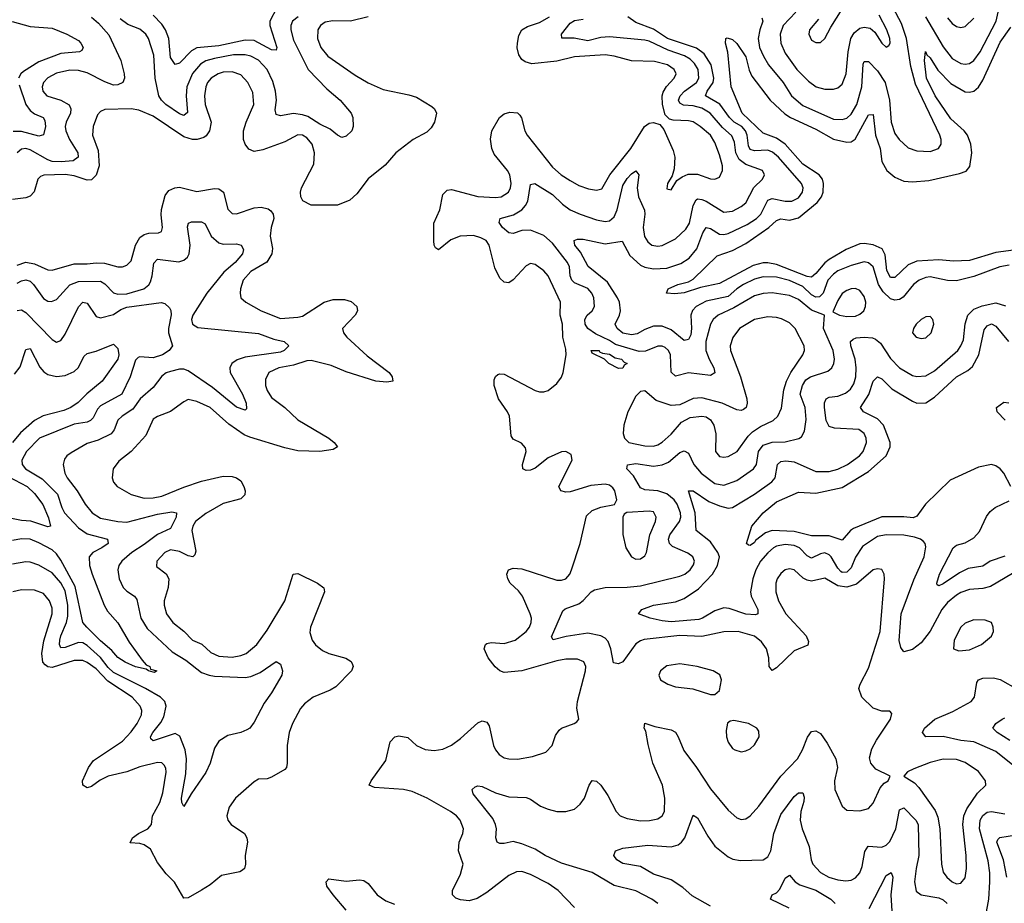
# Model space of a CAD drawing. Header units: inches. Extents: x 1843162 to 1959474, y 907081 to 1016326.
# Tile 559 of 656: x 1933882 to 1938368, y 960452 to 964476. Entities that reach past the tile are written whole.
import ezdxf

# ---------------------------------------------------------------- set-up
doc = ezdxf.new("R2010")
doc.units = ezdxf.units.IN
doc.header["$MEASUREMENT"] = 0
doc.layers.add('B9936', color=7, linetype='Continuous')

msp = doc.modelspace()

# ---------------------------------------------------------------- linework, layer by layer
at = {"layer": 'B9936', "color": 5}
for points, elevation in [([(1935053.8, 964530), (1935021.5, 964470), (1935022.5, 964450), (1935053.7, 964350), (1935050, 964337), (1935030, 964339.5), (1934950, 964381.2), (1934910, 964382.6), (1934790, 964357.5), (1934690, 964347.5), (1934665.1, 964334.9), (1934610, 964278), (1934590, 964272.3), (1934570, 964304.2), (1934561.2, 964390), (1934546.5, 964430), (1934530, 964456.2), (1934490, 964496.7)], 540), ([(1937264.1, 964484.1), (1937268.5, 964470), (1937254.3, 964430), (1937246.8, 964390), (1937253.4, 964350), (1937270.5, 964310), (1937293.8, 964270), (1937359.9, 964190), (1937398.5, 964130), (1937450, 964085.7), (1937590, 964023.6), (1937630, 964021.4), (1937650, 964028.3), (1937670, 964045.3), (1937695.6, 964090), (1937718.4, 964170), (1937725.8, 964274.2), (1937730, 964285.7), (1937750, 964285.6), (1937790, 964243.3), (1937824.9, 964190), (1937845.4, 964110), (1937852.3, 964010), (1937870, 963957.6), (1937888.4, 963930), (1937930, 963892.9), (1937970, 963878.6), (1938030, 963875.6), (1938068, 963890), (1938079.8, 963910), (1938080.7, 963930), (1938075, 963950), (1937962.9, 964182.9), (1937943, 964263), (1937923.1, 964390), (1937899, 964459), (1937861.7, 964530)], 540), ([(1937418.3, 964510), (1937359.9, 964450), (1937347.6, 964410), (1937350.6, 964370), (1937370, 964324.2), (1937423, 964250), (1937476.1, 964196.1), (1937511.1, 964171.1), (1937550, 964160.5), (1937590, 964159.4), (1937610, 964166), (1937630, 964182.8), (1937647.7, 964230), (1937657.3, 964330), (1937669.1, 964390), (1937683.5, 964416.5), (1937710, 964438), (1937730, 964442.7), (1937757, 964437), (1937778.8, 964418.8), (1937810, 964368.9), (1937830, 964350.4), (1937842, 964358), (1937847.8, 964370), (1937846.2, 964390), (1937833.1, 964430), (1937797.4, 964497.4)], 560), ([(1937521.8, 964478.1), (1937480.9, 964430), (1937477.4, 964410), (1937490, 964382.4), (1937510, 964372.2), (1937530, 964372.4), (1937550, 964390.5), (1937577.2, 964442.8), (1937630, 964524.4)], 580), ([(1938009.7, 964489.7), (1938090, 964352.3), (1938130, 964300.1), (1938170, 964277.2), (1938190, 964273.7), (1938210, 964277.1), (1938230, 964291), (1938258.2, 964330), (1938330.5, 964469.5), (1938340.1, 964510)], 540), ([(1933848.1, 964468.1), (1933930, 964445.7), (1934030, 964436.9), (1934097.4, 964410), (1934150, 964380.7), (1934161.3, 964370), (1934171.4, 964350), (1934164.6, 964335.4), (1934154.8, 964330), (1934070, 964322.4), (1933970, 964284.8), (1933899.6, 964240.4), (1933888, 964230), (1933877.1, 964210)], 540), ([(1935469.2, 964489.2), (1935390, 964469.4), (1935308.9, 964471.1), (1935274.4, 964465.6), (1935252.1, 964450), (1935240.6, 964430), (1935239, 964390), (1935254.6, 964350), (1935286, 964310), (1935410, 964223.5), (1935470, 964189.2), (1935537.7, 964157.7), (1935654.6, 964134.6), (1935690, 964123.2), (1935760.3, 964080.3), (1935771.5, 964070), (1935781.3, 964050), (1935772, 964010), (1935756.5, 963983.5), (1935736.6, 963963.4), (1935674.3, 963930), (1935595.8, 963870), (1935546.6, 963813.4), (1935470, 963751), (1935417.5, 963682.5), (1935385.9, 963654.1), (1935330, 963631.9), (1935210, 963631), (1935171.8, 963651.8), (1935162.7, 963670), (1935161.4, 963690), (1935166, 963710), (1935221.6, 963818.4), (1935224.7, 963870), (1935214.6, 963910), (1935190, 963938.2), (1935170, 963949.8), (1935150, 963951.1), (1935090, 963919.5), (1934990, 963883.4), (1934950, 963876.5), (1934926, 963886), (1934908.9, 963908.9), (1934902, 963930), (1934902.1, 963970), (1934913.3, 964010), (1934948.5, 964090), (1934944.5, 964144.5), (1934921.1, 964190), (1934890, 964225.5), (1934850, 964238.5), (1934810, 964236.6), (1934785.8, 964230), (1934755, 964210), (1934738.5, 964190), (1934730.1, 964170), (1934724.5, 964130), (1934726.5, 964090), (1934754.2, 964010), (1934747.5, 963970), (1934732.5, 963947.5), (1934720.8, 963939.2), (1934690.1, 963929.9), (1934670, 963930.3), (1934630, 963942.1), (1934490, 964037.5), (1934424.7, 964064.7), (1934390, 964069.9), (1934270, 964066.6), (1934250, 964057.7), (1934237.4, 964042.6), (1934216.8, 963990), (1934214.4, 963950), (1934240.2, 963880.2), (1934244, 963810), (1934231.3, 963768.7), (1934210, 963746.9), (1934190, 963746), (1934130, 963765.8), (1934090, 963771.8), (1933991.8, 963768.2), (1933977.3, 963762.7), (1933964.8, 963750), (1933947.8, 963692.2), (1933930, 963672.9), (1933910, 963665.2), (1933850, 963657.5)], 580), ([(1934210, 964487.3), (1934240.6, 964460.6), (1934287.9, 964407.9), (1934343.5, 964290), (1934358, 964230), (1934359.4, 964210), (1934352.2, 964190), (1934330, 964179.1), (1934310, 964178.7), (1934270, 964193.1), (1934190, 964234.7), (1934150, 964244.5), (1934110, 964246.4), (1934050, 964232.8), (1934010, 964211.2), (1933990.2, 964190), (1933985.1, 964170), (1933987.4, 964150), (1934005.5, 964130), (1934070, 964110.1), (1934107.8, 964087.8), (1934115.1, 964070), (1934114.1, 964050), (1934094.7, 964010), (1934090.1, 963990), (1934092.7, 963970), (1934108.6, 963930), (1934146.8, 963870), (1934149.3, 963850), (1934126.6, 963833.4), (1934071.6, 963828.4), (1934030, 963830.9), (1934010, 963837.8), (1933930, 963883.7), (1933910, 963888.8), (1933890, 963887.1), (1933870.7, 963869.3)], 560), ([(1935150.4, 964489.6), (1935125.4, 964470), (1935117.3, 964450), (1935117.2, 964430), (1935130, 964383.5), (1935197, 964250), (1935281.6, 964161.6), (1935341.6, 964110), (1935392.2, 964050), (1935399.3, 964030), (1935401.6, 963990), (1935394.9, 963970), (1935370, 963945.1), (1935350, 963939.6), (1935330, 963949.7), (1935297.3, 963977.3), (1935250, 963999.9), (1935194.6, 964034.6), (1935170, 964043.4), (1935130, 964049), (1935070, 964039), (1935050, 964045.1), (1935045.7, 964065.7), (1935051.5, 964110), (1935047.5, 964150), (1935035.1, 964195.1), (1935010.4, 964250), (1934970, 964291.2), (1934935.8, 964310), (1934910, 964316.6), (1934856, 964316), (1934770, 964298.9), (1934730, 964288.1), (1934706.4, 964273.6), (1934669.4, 964230.6), (1934644, 964170), (1934640.8, 964130), (1934646.7, 964053.3), (1934630, 964039.8), (1934610, 964047.7), (1934547.9, 964090), (1934528.1, 964110), (1934516.6, 964130), (1934498.8, 964210), (1934493.9, 964313.9), (1934468.6, 964390), (1934457.2, 964410), (1934430, 964433.8), (1934374.5, 964454.5), (1934339.9, 964479.9)], 560), ([(1936410, 960432.7), (1936335.4, 960510), (1936290, 960541.6), (1936210, 960582.3), (1936170, 960595.9), (1936145, 960595), (1936110, 960578.8), (1936010, 960500.4), (1935966.3, 960473.7), (1935930, 960463.5), (1935890, 960466.8), (1935870, 960474.8), (1935854.7, 960490), (1935853.6, 960510), (1935890, 960583.7), (1935902.5, 960630), (1935880.9, 960690), (1935883.9, 960730), (1935901.5, 960770), (1935904.5, 960790), (1935888.7, 960830), (1935871.9, 960850), (1935845.7, 960870), (1935738, 960930), (1935670, 960961.5), (1935630.2, 960969.8), (1935498.3, 960978.3), (1935474.5, 960990), (1935483.5, 961010), (1935550, 961102), (1935570, 961187.7), (1935590.9, 961209.1), (1935610, 961214.6), (1935650, 961206.3), (1935690, 961170.3), (1935730, 961151.5), (1935770, 961148.1), (1935810, 961153.8), (1935850, 961172.4), (1935890, 961201.5), (1935970, 961273.6), (1935990, 961282.7), (1936010, 961276.5), (1936020.6, 961260.6), (1936041.6, 961170), (1936050.2, 961150), (1936066.3, 961130), (1936090, 961114.9), (1936110, 961109.2), (1936150, 961108.1), (1936219.3, 961120.7), (1936279.5, 961140.5), (1936307.8, 961170), (1936324, 961216), (1936340, 961239.9), (1936351, 961249), (1936409, 961270), (1936421.2, 961278.8), (1936429.2, 961290.8), (1936421.1, 961341.1), (1936423.8, 961370), (1936460.3, 961510), (1936461.4, 961530), (1936452, 961552), (1936424, 961564), (1936370, 961564.1), (1936330, 961556.7), (1936170, 961509.9), (1936090, 961502.9), (1936070, 961510.6), (1936048.2, 961528.2), (1936017.3, 961570), (1935998.9, 961610), (1936004.5, 961630), (1936010, 961634.4), (1936030, 961638.9), (1936090, 961634.5), (1936138.9, 961650), (1936189.1, 961690), (1936205, 961710), (1936213, 961730), (1936213.6, 961750), (1936207.3, 961770), (1936173.1, 961850), (1936154.7, 961874.7), (1936117, 961910), (1936106.6, 961930), (1936102.2, 961950), (1936108.8, 961971.2), (1936130, 961978.6), (1936170, 961974.8), (1936330, 961923), (1936350, 961923), (1936370, 961930.2), (1936388.1, 961950), (1936396.9, 961970), (1936435.4, 962090), (1936463.9, 962216.1), (1936490, 962241.2), (1936530, 962255.2), (1936591.9, 962268.1), (1936602.4, 962290), (1936594.2, 962330), (1936584.7, 962344.7), (1936570, 962355.4), (1936550, 962360.6), (1936484.8, 962355.2), (1936390, 962325.5), (1936370, 962324.1), (1936347, 962330), (1936338.3, 962350), (1936398.9, 962470), (1936395.4, 962495.4), (1936370, 962509.6), (1936350, 962508.2), (1936290, 962481.1), (1936230, 962433.7), (1936210, 962424.5), (1936190, 962422.2), (1936175.1, 962430), (1936172.7, 962450), (1936189.2, 962510), (1936186.1, 962526.1), (1936167.8, 962547.8), (1936130, 962565), (1936120.7, 962580.7), (1936113.3, 962670), (1936104.9, 962690), (1936063.8, 962750), (1936044.3, 962810), (1936043.8, 962836.2), (1936050, 962851.8), (1936060.6, 962859.4), (1936070, 962863.9), (1936090, 962861.8), (1936230, 962787.9), (1936250, 962781.5), (1936270, 962781.2), (1936290, 962787.4), (1936330, 962819), (1936350, 962848), (1936358.1, 962870), (1936371.8, 962950), (1936370, 962976), (1936356.1, 963030), (1936355.8, 963090), (1936345, 963130), (1936346, 963190), (1936289.7, 963310), (1936270, 963332.8), (1936230, 963361.6), (1936210, 963365.1), (1936190, 963355.1), (1936130, 963291.2), (1936110, 963277.6), (1936090, 963280.5), (1936070, 963298.7), (1936046.7, 963346.7), (1936020.7, 963450), (1936007.1, 963470), (1935983, 963483), (1935950, 963493.4), (1935889.7, 963490.3), (1935845.8, 963474.2), (1935790, 963427.6), (1935776.6, 963436.6), (1935770, 963449), (1935768.3, 963468.3), (1935768.3, 963550), (1935796.8, 963610), (1935810, 963680.5), (1935830, 963699.6), (1935850, 963702.8), (1935970, 963671.6), (1936050, 963666), (1936076.3, 963670), (1936108.9, 963690), (1936118.4, 963710), (1936121.6, 963730), (1936114.7, 963770), (1936104.2, 963790), (1936043.2, 963863.2), (1936033.6, 963890), (1936027.3, 963932.7), (1936033.7, 963970), (1936068.9, 964030), (1936090, 964046.9), (1936114.9, 964054.9), (1936150, 964051.7), (1936161.2, 964041.2), (1936169.2, 964029.2), (1936183.2, 963970), (1936193.8, 963950), (1936310, 963804.2), (1936349.3, 963770), (1936390, 963743.5), (1936430, 963721.2), (1936474.3, 963705.7), (1936510, 963699), (1936534.2, 963705.8), (1936571.2, 963770), (1936666, 963890), (1936728.4, 963990), (1936750, 964004.6), (1936770, 964008.4), (1936798.1, 963998.1), (1936816.8, 963976.8), (1936859.6, 963879.7), (1936867.8, 963850), (1936863.4, 963796.6), (1936854.4, 963765.6), (1936834, 963730), (1936830, 963706), (1936850, 963700.7), (1936876.8, 963743.2), (1936899.7, 963760.3), (1936927.6, 963772.4), (1936970, 963773.1), (1937030, 963751.9), (1937050, 963750.2), (1937070, 963759.5), (1937083.8, 963790), (1937084, 963810), (1937070, 963860.5), (1937050, 963917.3), (1937030, 963950.5), (1936983.2, 963990), (1936950, 964010.4), (1936930, 964016), (1936858.8, 964018.8), (1936843.4, 964023.4), (1936822.4, 964042.4), (1936810.3, 964090), (1936809.9, 964129.9), (1936814, 964146), (1936828.5, 964171.5), (1936864.2, 964210), (1936872.9, 964230), (1936863.8, 964250), (1936833.1, 964270), (1936774.2, 964285.8), (1936670, 964288.2), (1936589.9, 964309.9), (1936550, 964315.8), (1936410, 964307.7), (1936330, 964287.1), (1936215.6, 964275.6), (1936184.5, 964284.5), (1936170, 964295.1), (1936155.9, 964315.9), (1936148.7, 964348.7), (1936149.9, 964370), (1936156.1, 964403.9), (1936170, 964430.2), (1936195.4, 964444.6), (1936250, 964462.8), (1936295.7, 964490)], 580), ([(1936789.7, 960450), (1936762, 960470), (1936690, 960509.1), (1936590, 960532), (1936490, 960592.2), (1936350, 960634.6), (1936276.2, 960670), (1936230, 960698.8), (1936170, 960723), (1936130, 960733), (1936090, 960724.1), (1936070, 960724.2), (1936057, 960730), (1936051.1, 960750), (1936054.5, 960790), (1936050.6, 960810), (1936037.3, 960837.3), (1935947.7, 960950), (1935943, 960970), (1935957.2, 960982.7), (1935970, 960986.5), (1935990, 960983.9), (1936050, 960955.2), (1936110, 960936.3), (1936190, 960933.8), (1936210, 960925.5), (1936254.6, 960894.6), (1936290, 960880.2), (1936330, 960870.2), (1936369.8, 960870.2), (1936410, 960880.7), (1936436.4, 960903.6), (1936456.2, 960930), (1936476.5, 960990), (1936490, 961011.4), (1936510, 961007.9), (1936530, 960989.1), (1936562.1, 960942.1), (1936600.2, 960870), (1936618.7, 960850), (1936650, 960838.3), (1936710, 960827.5), (1936751.7, 960828.3), (1936790, 960836.9), (1936809.9, 960850.1), (1936819.8, 960870), (1936822, 960930), (1936810.4, 960990), (1936767.3, 961090), (1936745.8, 961174.2), (1936735.5, 961235.5), (1936727.9, 961250), (1936730, 961272), (1936776.2, 961256.2), (1936850, 961242.3), (1936870, 961230.3), (1936882.8, 961210), (1936907.6, 961147.6), (1936966.4, 961070), (1937030, 960973.6), (1937110, 960875.2), (1937150, 960841.5), (1937170, 960833.8), (1937190, 960836.1), (1937210, 960850.2), (1937250, 960894.3), (1937350, 961030.2), (1937425.6, 961110), (1937448.6, 961150), (1937471.7, 961208.3), (1937490, 961234.6), (1937510, 961237.7), (1937530, 961225.2), (1937561.6, 961181.6), (1937600.7, 961110), (1937607.5, 961070), (1937593.8, 961010), (1937596, 960970), (1937630, 960894), (1937650, 960875.5), (1937710, 960872.9), (1937750, 960883.7), (1937770, 960908.2), (1937802.5, 960977.5), (1937820.8, 960999.2), (1937839, 961010), (1937848.7, 961030), (1937783.2, 961063.2), (1937760.4, 961090), (1937754.7, 961114.7), (1937764.4, 961155.6), (1937785.5, 961194.5), (1937849.6, 961290), (1937855.9, 961315.9), (1937846.3, 961326.3), (1937810, 961326.6), (1937770, 961340.9), (1937718.5, 961390), (1937704.7, 961430), (1937710.8, 961450), (1937750, 961522.4), (1937803.2, 961690), (1937822.7, 961930), (1937820.5, 961950), (1937810, 961971.3), (1937790, 961974.8), (1937770, 961969.7), (1937694.7, 961905.3), (1937650, 961891.5), (1937610, 961897.5), (1937550, 961932.3), (1937490, 961919.2), (1937470, 961923.4), (1937452, 961932), (1937410, 961969.8), (1937390, 961974.6), (1937370, 961970.7), (1937350, 961954), (1937333, 961930), (1937327.4, 961910), (1937326.8, 961870), (1937339, 961830), (1937372.7, 961770), (1937465.4, 961670), (1937476.1, 961643.9), (1937472.3, 961627.7), (1937410, 961600.9), (1937330, 961523.5), (1937310, 961511.6), (1937296.9, 961530), (1937295, 961570), (1937284.2, 961610), (1937262.6, 961642.6), (1937230, 961668.1), (1937156, 961690), (1937090, 961687.3), (1936990, 961667.4), (1936890, 961671.3), (1936727.1, 961652.9), (1936710, 961647.4), (1936690, 961633.4), (1936630, 961551.9), (1936610, 961542), (1936587.4, 961547.4), (1936575.2, 961610), (1936563.7, 961643.7), (1936550, 961659.6), (1936530.3, 961670.3), (1936470, 961682.6), (1936372.6, 961667.4), (1936312, 961652), (1936304.9, 961664.9), (1936356.5, 961783.5), (1936367.6, 961792.4), (1936430, 961815.9), (1936449.9, 961830.1), (1936485.8, 961870), (1936501.3, 961878.7), (1936550, 961889.7), (1936650, 961890.9), (1936710, 961897.7), (1936890, 961941.4), (1936912.1, 961950), (1936937.4, 961970), (1936952.7, 961992.7), (1936955.9, 962010), (1936949.7, 962030), (1936926.3, 962046.3), (1936856.1, 962076.1), (1936843, 962090), (1936838.3, 962110), (1936844.9, 962130), (1936888.6, 962190), (1936894.8, 962210), (1936893.2, 962230), (1936877.2, 962270), (1936863.8, 962290), (1936830, 962316), (1936790, 962330.6), (1936730, 962334.6), (1936710, 962344.2), (1936678.5, 962398.5), (1936647.7, 962430), (1936651.1, 962448.9), (1936690, 962454.2), (1936770, 962443.2), (1936810, 962448.6), (1936838.7, 962461.3), (1936890, 962504.8), (1936910, 962512.7), (1936930, 962502.4), (1936954.1, 962450), (1936986.4, 962410), (1937050, 962363.8), (1937090, 962355.7), (1937150, 962378), (1937225.8, 962430), (1937238.5, 962450), (1937247.7, 962510), (1937270, 962538.6), (1937310, 962552.1), (1937370, 962553.1), (1937431.7, 962568.3), (1937443.9, 962576.1), (1937457.5, 962602.5), (1937465.4, 962654.6), (1937460.1, 962710), (1937438.5, 962770), (1937448, 962810), (1937464.6, 962835.4), (1937484.6, 962850), (1937564.8, 962875.2), (1937581.6, 962890), (1937592.1, 962910), (1937595.2, 962930), (1937588.2, 962970), (1937544.4, 963070), (1937549.5, 963130), (1937490, 963152.5), (1937430, 963201.5), (1937390, 963219.7), (1937310, 963231.6), (1937270, 963228.6), (1937230, 963218), (1937136.4, 963163.6), (1937063.8, 963130), (1937042, 963110), (1937028.9, 963090), (1937008.8, 963010), (1937008.8, 962970), (1937022.9, 962930), (1937044.4, 962890), (1937050, 962867.8), (1937030, 962856.2), (1936930, 962867), (1936870, 962852.5), (1936850.4, 962870.4), (1936847.7, 962950), (1936837.6, 962970), (1936822.5, 962982.6), (1936810, 962989.2), (1936790, 962989.2), (1936733.3, 962966.7), (1936705.2, 962965.2), (1936596.7, 962996.7), (1936570, 963015.1), (1936505, 963045), (1936470.6, 963070), (1936458.3, 963090), (1936456.3, 963110), (1936467.3, 963130), (1936489.8, 963150), (1936500.6, 963170), (1936498.5, 963210), (1936489.2, 963230), (1936471.2, 963251.2), (1936410, 963278.4), (1936397.5, 963290), (1936389.9, 963310), (1936386.4, 963350), (1936378.5, 963370), (1936310, 963458.2), (1936270, 963492.8), (1936210, 963518.3), (1936170, 963516.7), (1936130, 963502.7), (1936110, 963505.7), (1936082.2, 963530), (1936067, 963553), (1936071.6, 963570), (1936132.2, 963587.8), (1936170.2, 963609.8), (1936187.3, 963630), (1936196.7, 963650), (1936210, 963724.9), (1936229.7, 963730.3), (1936310, 963680.4), (1936355.9, 963635.9), (1936390.5, 963610.5), (1936435.3, 963590), (1936510, 963564.6), (1936550, 963556.8), (1936570, 963560.1), (1936590, 963577.8), (1936604, 963610), (1936630, 963721.6), (1936650, 963753.1), (1936670, 963774.8), (1936690, 963787.2), (1936702.4, 963770), (1936696.1, 963710), (1936701.1, 963670), (1936728.9, 963608.9), (1936730.9, 963590), (1936722.3, 963530), (1936728.9, 963488.9), (1936743.8, 963463.8), (1936762, 963450), (1936790, 963444.2), (1936810, 963447.3), (1936870, 963478.7), (1936917.6, 963522.3), (1936933.7, 963550), (1936950.3, 963629.7), (1936964, 963656), (1936970, 963659.8), (1936990, 963657.5), (1937010, 963649.2), (1937090, 963600.1), (1937130, 963604.4), (1937170, 963625.1), (1937190, 963642.7), (1937227.7, 963712.3), (1937266.8, 963750), (1937276.2, 963770), (1937265.7, 963790), (1937190, 963817.3), (1937159.7, 963839.7), (1937144.4, 963870), (1937138.7, 963918.7), (1937127.3, 963947.3), (1937084.9, 963984.9), (1937028.4, 964050), (1936990, 964073.5), (1936950, 964083.5), (1936907.2, 964087.2), (1936890, 964096.4), (1936884.3, 964110), (1936890.9, 964130), (1936910.9, 964150), (1936965.8, 964190), (1936977, 964210), (1936972.8, 964250), (1936957, 964277), (1936936.9, 964296.9), (1936911.4, 964311.4), (1936837.2, 964337.2), (1936750, 964378), (1936730, 964382.8), (1936570, 964398.9), (1936530, 964395.2), (1936470, 964379.3), (1936408.1, 964391.9), (1936352.1, 964392.1), (1936351.1, 964410), (1936390, 964460.6), (1936410, 964472.1), (1936450, 964478.1)], 560), ([(1938390, 963358.3), (1938347.6, 963350), (1938230, 963306.9), (1938150, 963286.4), (1938110, 963287.6), (1938030, 963304.8), (1938010, 963302.7), (1937980.7, 963290), (1937954.6, 963270), (1937907.2, 963212.8), (1937890, 963201.7), (1937870, 963199.1), (1937850, 963205.4), (1937816.9, 963236.9), (1937795.4, 963270), (1937769.9, 963349.9), (1937750, 963368.6), (1937730, 963373.1), (1937670, 963357.1), (1937610, 963331.6), (1937590, 963317.8), (1937564.8, 963290), (1937542.8, 963230), (1937525.4, 963214.6), (1937510, 963212.6), (1937490, 963222.6), (1937450, 963261), (1937390, 963287.6), (1937330, 963303.9), (1937270, 963304.7), (1937230, 963293.7), (1937179.8, 963270), (1937150, 963250.7), (1937110, 963215.6), (1937010, 963193.8), (1936963.9, 963170), (1936947.9, 963152.1), (1936939.9, 963130), (1936943.4, 963070), (1936939.4, 963040.6), (1936930, 963019.8), (1936910, 963014.5), (1936850, 963063.4), (1936810, 963080.7), (1936770, 963080.3), (1936730, 963064.9), (1936694.9, 963045.1), (1936670, 963040.8), (1936630, 963048.1), (1936603.9, 963070), (1936595.4, 963090), (1936615.4, 963130), (1936620.1, 963150), (1936614.8, 963190), (1936605.5, 963210), (1936560.6, 963280.6), (1936471.7, 963351.7), (1936437.1, 963417.1), (1936412.1, 963450), (1936408, 963470), (1936423.3, 963476.7), (1936450, 963476.6), (1936550, 963455.9), (1936627.5, 963467.5), (1936661.5, 963401.5), (1936710, 963358.4), (1936730, 963348.7), (1936770, 963341.1), (1936830, 963344), (1936894.8, 963365.2), (1936931.8, 963390), (1936967.1, 963432.9), (1936993.9, 963506.1), (1937010, 963530.2), (1937030, 963525.6), (1937070, 963499.1), (1937090, 963497.4), (1937110, 963502.7), (1937196, 963544), (1937239.6, 963570), (1937259, 963590), (1937290, 963654.2), (1937310, 963661.7), (1937370, 963649.6), (1937400.7, 963650), (1937430, 963665.1), (1937448.5, 963690), (1937451.7, 963710), (1937443.4, 963730), (1937340.1, 963850), (1937312.2, 963872.2), (1937290, 963881.5), (1937230, 963879.4), (1937210, 963885.6), (1937202.1, 963902.1), (1937196.7, 963950), (1937188.9, 963970), (1937171.7, 963990), (1937138, 964010), (1937116.2, 964030), (1937071.8, 964091.8), (1937007.4, 964130), (1937013.8, 964150), (1937041.6, 964190), (1937044.8, 964210), (1937032.2, 964270), (1937001.3, 964321.3), (1936966.2, 964346.2), (1936833.6, 964390), (1936770, 964433.5), (1936690, 964462.8), (1936653.5, 964490)], 540), ([(1938110, 964485.2), (1938130, 964458.6), (1938150, 964445.8), (1938170, 964441.3), (1938190, 964445.5), (1938230, 964482.7)], 560), ([(1938410, 963426.6), (1938330, 963415.2), (1938210, 963378.8), (1938136.8, 963376.8), (1938070, 963382.4), (1937970, 963376.6), (1937930, 963359.4), (1937870, 963302.1), (1937850, 963301.3), (1937833.1, 963333.1), (1937825.2, 963405.2), (1937811.8, 963431.8), (1937770, 963450.6), (1937730, 963456.5), (1937710, 963454.9), (1937647.9, 963430), (1937570, 963384.2), (1937550, 963368.4), (1937510, 963320.2), (1937490, 963302.9), (1937470, 963305.8), (1937330, 963361.4), (1937290, 963369.3), (1937270, 963368.7), (1937224.1, 963355.9), (1937070, 963275.4), (1936983.3, 963256.7), (1936910, 963231.5), (1936867.6, 963227.6), (1936829.2, 963230), (1936837.2, 963250), (1936880.7, 963270), (1936930, 963282.7), (1936950, 963295), (1937059.7, 963400.3), (1937130, 963424.2), (1937190, 963457.4), (1937295.7, 963530), (1937330, 963562.1), (1937350, 963569.1), (1937390, 963562.7), (1937430, 963573.8), (1937515.7, 963644.3), (1937535.1, 963670), (1937543.3, 963690), (1937545, 963730), (1937539.1, 963750), (1937524.7, 963770), (1937450, 963817.7), (1937369.4, 963910), (1937330, 963937.1), (1937270, 963959.6), (1937173.7, 964050), (1937123.2, 964170), (1937108.8, 964328.8), (1937097.6, 964370), (1937099, 964390), (1937106.2, 964393.8), (1937130, 964385.3), (1937150, 964368.4), (1937190, 964306.7), (1937205.6, 964245.6), (1937218.6, 964218.6), (1937302.1, 964110), (1937367.7, 964047.7), (1937394.3, 964030), (1937510, 963977.2), (1937590, 963932.1), (1937650, 963918.2), (1937670, 963919.6), (1937688.1, 963931.9), (1937750, 964043.2), (1937770, 964043.8), (1937781.9, 963950), (1937802.9, 963890), (1937810.1, 963830), (1937833.6, 963790), (1937870, 963758.3), (1937910, 963741), (1937950, 963737.8), (1938024, 963744), (1938164.5, 963775.5), (1938194, 963786), (1938211.8, 963808.2), (1938220.1, 963870), (1938215.4, 963910), (1938200.6, 963950), (1938185.9, 963970), (1938124.5, 964024.5), (1938053.6, 964130), (1938014.1, 964210), (1938004.2, 964290), (1938009.1, 964330.9), (1938015.5, 964315.5), (1938030, 964302.3), (1938066, 964246), (1938125.2, 964185.2), (1938190, 964148.1), (1938210, 964145.7), (1938230, 964150.7), (1938250, 964168.3), (1938270, 964200.9), (1938350, 964374.6), (1938397.2, 964442.8)], 520), ([(1933879.3, 964179.3), (1933910.6, 964090), (1933930, 964063.1), (1933950, 964047.5), (1933988.7, 964030), (1933997.4, 964017.4), (1933999.5, 963990), (1933990, 963951.6), (1933970, 963946.1), (1933890, 963966.4), (1933852.3, 963967.7)], 540), ([(1933870, 963358), (1933910, 963371.5), (1933950, 963363.5), (1934010, 963336.9), (1934030, 963335.5), (1934130, 963364.2), (1934190, 963364), (1934230, 963369.3), (1934267.9, 963367.9), (1934330, 963350.8), (1934350, 963350.9), (1934370, 963357.5), (1934390, 963378.3), (1934409.5, 963450), (1934430, 963484.7), (1934450, 963498.3), (1934470, 963504.3), (1934514.6, 963505.4), (1934528.5, 963511.5), (1934532.3, 963530), (1934526.8, 963586.8), (1934528.9, 963611.1), (1934545.2, 963674.8), (1934562.4, 963697.6), (1934589.3, 963710.7), (1934610, 963712.7), (1934690, 963693.9), (1934770, 963708.1), (1934790, 963705.7), (1934810.1, 963690), (1934830, 963613.4), (1934850, 963593.2), (1934870, 963592.7), (1934950, 963619.2), (1934982, 963622), (1935014.5, 963614.5), (1935026.3, 963606.3), (1935037.1, 963590), (1935039.8, 963570), (1935028.3, 963530), (1935023.1, 963490), (1935033.9, 963433.9), (1935030.5, 963409.5), (1935007.5, 963372.5), (1934935.2, 963330), (1934901, 963290), (1934888.3, 963250), (1934886.2, 963230), (1934890.3, 963210), (1934912.2, 963190), (1934982.6, 963150), (1935070, 963115), (1935150, 963120.9), (1935170, 963126.6), (1935270, 963188.9), (1935310, 963201.9), (1935362.5, 963202.5), (1935392.3, 963192.3), (1935418, 963170), (1935421.7, 963150), (1935410.3, 963130), (1935352.7, 963070), (1935357, 963050), (1935372.3, 963030), (1935464.9, 962944.9), (1935565.3, 962870), (1935579.3, 962850), (1935582.8, 962830), (1935555.2, 962824.8), (1935504.5, 962830), (1935370, 962871.9), (1935301.4, 962901.4), (1935210, 962923.5), (1935190, 962922.7), (1935130, 962902.1), (1935062.4, 962890), (1935016.9, 962870), (1935002.4, 962837.6), (1935002.7, 962810), (1935010, 962787.4), (1935030, 962755.8), (1935089.6, 962709.6), (1935150, 962653.2), (1935290, 962570.3), (1935314.9, 962550), (1935330.5, 962530), (1935310, 962518.7), (1935250.1, 962509.9), (1935150, 962513.2), (1935090, 962525.4), (1934930, 962574.5), (1934905.6, 962585.6), (1934834.5, 962634.5), (1934750, 962709.1), (1934690, 962737.7), (1934650, 962745.8), (1934630, 962736.4), (1934568.9, 962691.1), (1934510, 962668.8), (1934490, 962656.1), (1934457, 962583), (1934390.1, 962509.9), (1934334.2, 962465.8), (1934307.8, 962430), (1934303.6, 962390), (1934310.3, 962370), (1934326, 962350), (1934390, 962313), (1934450, 962297.6), (1934490, 962298.1), (1934530, 962305.9), (1934630, 962346.7), (1934710, 962373.6), (1934810, 962397.4), (1934850, 962395.8), (1934870.1, 962390.1), (1934890, 962375.6), (1934903.9, 962350), (1934910.1, 962330), (1934907.8, 962312.2), (1934890, 962294.4), (1934810, 962273.3), (1934730, 962227.2), (1934683.8, 962190), (1934670.7, 962170), (1934666.3, 962150), (1934684.2, 962055.8), (1934680.8, 962039.2), (1934670.5, 962030), (1934650, 962034.7), (1934610, 962054), (1934570, 962061.1), (1934543.2, 962050), (1934507.3, 962010), (1934506.1, 961986.1), (1934550, 961952.6), (1934562.2, 961930), (1934559.2, 961890), (1934540.1, 961830), (1934539.8, 961810), (1934551.5, 961770), (1934580.2, 961730), (1934630, 961690.8), (1934670, 961650.1), (1934712.3, 961632.3), (1934753.6, 961593.6), (1934790, 961577.9), (1934850, 961572.8), (1934890, 961579.8), (1934914.6, 961590), (1934962.5, 961630), (1935010, 961696.3), (1935090.5, 961830), (1935127.6, 961950), (1935150, 961953.7), (1935239.1, 961910), (1935268.6, 961888.6), (1935270.3, 961870), (1935206.4, 961710), (1935204.3, 961684.3), (1935214, 961650), (1935230, 961628.2), (1935262.4, 961602.4), (1935290, 961588.8), (1935367.4, 961567.4), (1935392.5, 961552.5), (1935399.1, 961539.1), (1935401.3, 961530), (1935394, 961510), (1935322.2, 961437.8), (1935297.2, 961422.8), (1935218.9, 961390), (1935180.5, 961359.5), (1935161.7, 961338.3), (1935125.2, 961270), (1935109.3, 961230), (1935101.2, 961170), (1935100.8, 961090), (1935097.4, 961070), (1935090, 961060.5), (1935030, 961025.7), (1935010, 961018.3), (1934970, 961017), (1934950, 961004.5), (1934864.9, 960930), (1934836.9, 960890), (1934825.8, 960850), (1934830.3, 960830), (1934845.7, 960810), (1934907, 960770), (1934917.3, 960750), (1934919.7, 960730), (1934909.4, 960670), (1934910.8, 960629.2), (1934906.5, 960610), (1934898.1, 960601.9), (1934884.5, 960595.5), (1934801.5, 960578.5), (1934750, 960535.7), (1934710, 960510.7), (1934650, 960475.8), (1934630, 960474.5), (1934587.8, 960547.8), (1934550, 960586), (1934510, 960637.7), (1934477.7, 960697.7), (1934450, 960717.9), (1934430, 960723.6), (1934386.3, 960726.4), (1934395.8, 960750), (1934424.2, 960770), (1934466.2, 960790), (1934482.6, 960810), (1934487.1, 960850), (1934520.4, 960910), (1934535, 960955), (1934549.1, 961049.1), (1934547.3, 961067.3), (1934540.5, 961080.5), (1934530, 961091.7), (1934510, 961093.6), (1934430, 961073.5), (1934370, 961051.1), (1934285.5, 961030), (1934248.3, 961011.7), (1934210, 960984.3), (1934190, 960978.2), (1934170, 960989.7), (1934168.8, 961010), (1934195.8, 961070), (1934218.2, 961101.8), (1934350, 961189.6), (1934390, 961232.1), (1934417.7, 961270), (1934437.5, 961310), (1934438.5, 961330), (1934431.1, 961350), (1934394.7, 961390), (1934283.9, 961463.9), (1934230, 961519.5), (1934190, 961548.5), (1934170, 961556.9), (1934130, 961557), (1934030, 961524.9), (1934010, 961528), (1933997.9, 961537.9), (1933987.9, 961550), (1933982.5, 961590), (1933992.8, 961647.2), (1934029.9, 961770), (1934030, 961795.1), (1934018.4, 961830), (1933990, 961862.4), (1933950, 961877.9), (1933890, 961879.9), (1933850.4, 961870)], 580), ([(1933870, 963276), (1933890, 963287.3), (1933910, 963291.4), (1933930, 963284.7), (1933945.1, 963270), (1933990, 963205.8), (1934010, 963193.7), (1934027.9, 963192.1), (1934050, 963201.2), (1934110.9, 963269.1), (1934150, 963283), (1934250, 963285), (1934270, 963273.3), (1934310, 963232.8), (1934330, 963225.7), (1934370, 963227), (1934447.2, 963250), (1934470, 963267.9), (1934477.9, 963282.2), (1934486.2, 963310), (1934493.4, 963366.6), (1934510, 963385.4), (1934607.4, 963372.6), (1934630, 963380.5), (1934646.1, 963393.9), (1934654.5, 963410), (1934658.3, 963450), (1934647.4, 963532.6), (1934650.9, 963549.1), (1934664.6, 963555.4), (1934710, 963555), (1934726.9, 963546.9), (1934754.3, 963490), (1934790, 963460.4), (1934810, 963454.4), (1934870, 963455.8), (1934892, 963450), (1934902.2, 963430), (1934896.6, 963410), (1934863.9, 963370), (1934813, 963327), (1934734.5, 963230), (1934670.8, 963130), (1934665.1, 963110), (1934669.2, 963089.2), (1934694.1, 963074.1), (1934970, 963047), (1935040.6, 963020.6), (1935087.3, 963010), (1935108.4, 962990), (1935087.8, 962970), (1935070, 962961.6), (1934910, 962939.1), (1934873.3, 962926.7), (1934849.5, 962910), (1934839.8, 962890), (1934841.4, 962870), (1934896.8, 962770), (1934914.2, 962730), (1934915.9, 962704.1), (1934910, 962698.4), (1934870, 962710.7), (1934761.2, 962801.2), (1934650, 962877), (1934630, 962883.9), (1934610, 962884.5), (1934570, 962874.5), (1934550, 962867.2), (1934530, 962852.7), (1934490, 962801.4), (1934431.3, 962748.7), (1934397.4, 962702.6), (1934348.6, 962670), (1934330, 962652.2), (1934312.6, 962607.4), (1934299.4, 962590), (1934239.2, 962560.8), (1934190, 962546.5), (1934116.4, 962503.6), (1934096.9, 962490), (1934085.8, 962474.2), (1934080.7, 962450), (1934087.9, 962410), (1934098.3, 962390), (1934144.4, 962330), (1934179.8, 962270), (1934212.8, 962230), (1934250, 962205.7), (1934330, 962190.6), (1934370, 962188.3), (1934510, 962224.6), (1934575, 962235), (1934596.5, 962230), (1934595.7, 962210), (1934570, 962158.9), (1934510, 962132.1), (1934450, 962086), (1934392.5, 962050), (1934347, 962010), (1934333.8, 961990), (1934328.8, 961970), (1934335.1, 961930), (1934354.2, 961890), (1934370, 961873.5), (1934405.3, 961850), (1934415.8, 961835.8), (1934434, 961750), (1934463.7, 961703.7), (1934576.3, 961596.3), (1934638.5, 961558.5), (1934710, 961503.4), (1934745.3, 961490), (1934770, 961486.1), (1934910, 961480.4), (1934935, 961485), (1934977.7, 961502.3), (1935050, 961552.2), (1935070, 961541), (1935079.3, 961510), (1935076.4, 961490), (1935030.2, 961410), (1934996.3, 961363.7), (1934950, 961277), (1934930.4, 961250), (1934917.6, 961242.4), (1934890.2, 961229.8), (1934830, 961216.5), (1934790, 961189.7), (1934770, 961158.4), (1934750.2, 961090), (1934730, 961046.9), (1934662.8, 960950), (1934630, 960893.2), (1934621.6, 960910), (1934619.1, 960930), (1934639.1, 961040.9), (1934642.6, 961110), (1934636.7, 961150), (1934612.2, 961212.2), (1934590, 961225.6), (1934490, 961191.2), (1934480, 961200), (1934477.8, 961210), (1934488.6, 961230), (1934525.2, 961274.8), (1934538.9, 961301.1), (1934549.4, 961349.4), (1934544, 961370), (1934523.7, 961390), (1934455.3, 961430), (1934310, 961503.4), (1934285.6, 961525.6), (1934250, 961571.2), (1934190, 961626.1), (1934170, 961637.3), (1934150, 961639), (1934090, 961616.9), (1934070, 961614.8), (1934063.1, 961630), (1934064.4, 961650), (1934069, 961670), (1934096.2, 961730), (1934101.2, 961758.8), (1934101.1, 961810), (1934090, 961874.3), (1934070, 961911.9), (1934030, 961956.4), (1933970, 961991.5), (1933930, 962005.2), (1933910, 962007), (1933850, 961995.8)], 560), ([(1933870, 963151.5), (1933890, 963155.3), (1933910, 963143.2), (1934030, 963019), (1934050, 963007.9), (1934070, 963014.6), (1934090, 963044.4), (1934150, 963169), (1934170, 963189.3), (1934190, 963184.5), (1934230, 963124.9), (1934250, 963118.7), (1934310, 963133), (1934343.6, 963156.4), (1934370, 963166.3), (1934527.4, 963187.4), (1934543.4, 963183.4), (1934564.4, 963164.4), (1934571.4, 963151.4), (1934572.6, 963132.6), (1934560.1, 963070), (1934560.6, 963050), (1934578.9, 962990), (1934563.2, 962970), (1934532.3, 962950), (1934490, 962936.7), (1934430, 962940.9), (1934422.4, 962937.6), (1934410, 962925.7), (1934385.1, 962850), (1934347.3, 962770), (1934250, 962718), (1934237.2, 962702.8), (1934217.2, 962662.8), (1934204.7, 962650), (1934190, 962643.7), (1934130, 962633.8), (1933972.2, 962570), (1933914, 962510), (1933891.5, 962470), (1933893.1, 962450), (1933908.5, 962430), (1933984.4, 962384.4), (1934054.6, 962314.6), (1934073.8, 962253.8), (1934086.3, 962230), (1934150, 962161.1), (1934190, 962135.1), (1934282, 962110), (1934285.5, 962090), (1934257.2, 962070), (1934215.2, 962050), (1934198.8, 962030), (1934199.6, 961990), (1934211.8, 961950), (1934266.4, 961810), (1934281.8, 961781.8), (1934330, 961729.2), (1934381.1, 961641.1), (1934439.5, 961559.5), (1934457.8, 961537.7), (1934474.9, 961530), (1934478, 961518), (1934506.8, 961510), (1934497, 961503), (1934490, 961504), (1934469.2, 961510), (1934458.3, 961518.3), (1934410, 961528.4), (1934363, 961550), (1934330, 961571.1), (1934302.5, 961602.6), (1934250, 961647.5), (1934187.6, 961710), (1934169.9, 961730), (1934134.6, 961894.5), (1934070, 962015.2), (1934050, 962043.1), (1934030, 962061.1), (1933970, 962093.6), (1933930, 962109.4), (1933890, 962111.9), (1933850, 962104)], 540), ([(1938405.9, 961954.1), (1938305.4, 961894.6), (1938270, 961885.8), (1938210, 961880.9), (1938170, 961867.2), (1938150, 961854.9), (1938110, 961821), (1938083.1, 961790), (1938030, 961690.6), (1937990, 961637.8), (1937950, 961608.1), (1937910, 961597.6), (1937896.5, 961616.5), (1937888.5, 961648.5), (1937898.3, 961770), (1937955.3, 961924.7), (1938002.8, 962030), (1938010, 962075.3), (1938007.2, 962090), (1937999.5, 962099.5), (1937985.6, 962110), (1937958.8, 962118.8), (1937910, 962128.9), (1937830, 962130.4), (1937790, 962122.6), (1937722.8, 962077.2), (1937690, 962028.4), (1937670, 961979.9), (1937650, 961959.5), (1937630, 961957.7), (1937623.4, 961963.4), (1937610, 961977.5), (1937578.6, 962030), (1937570, 962039.1), (1937550, 962047.3), (1937530, 962043.2), (1937490, 962024.3), (1937470, 962033.9), (1937435.3, 962070), (1937410, 962081.2), (1937370, 962086.5), (1937330, 962078.1), (1937316.3, 962070), (1937290, 962048.3), (1937258.1, 962010), (1937236.5, 961970), (1937223.1, 961930), (1937211.7, 961870), (1937214.7, 961850), (1937245.2, 961790), (1937245.3, 961770), (1937235.1, 961764.9), (1937190, 961767.9), (1937114.9, 961794.9), (1937090, 961797.6), (1937050, 961784.2), (1936993.2, 961750), (1936975.7, 961744.3), (1936850, 961734), (1936810, 961737.5), (1936755.1, 961750), (1936702, 961770), (1936716, 961790), (1936769.5, 961810), (1936870, 961825.2), (1936910, 961839.8), (1936975.4, 961884.6), (1937038.5, 961950), (1937061.9, 961990), (1937070.4, 962030), (1937063.4, 962050), (1937030, 962097.3), (1936964.5, 962150), (1936960.1, 962230), (1936929, 962331), (1936950, 962330.1), (1937022.1, 962282.1), (1937070, 962261.8), (1937110, 962250.6), (1937130, 962254.1), (1937230, 962314.4), (1937308.9, 962371.1), (1937324, 962390), (1937335, 962450), (1937350, 962463.2), (1937372.9, 962467.1), (1937410, 962462.9), (1937510, 962418.3), (1937570, 962418.8), (1937610, 962429.6), (1937653.5, 962450), (1937709.1, 962490), (1937724.9, 962510), (1937740.2, 962550), (1937738.5, 962570), (1937730, 962591.6), (1937705.1, 962610), (1937595.1, 962615.1), (1937570, 962623.6), (1937556.2, 962650), (1937549.5, 962710.5), (1937549, 962731), (1937556.4, 962750), (1937570, 962757.6), (1937610, 962762.2), (1937645.2, 962774.8), (1937667.1, 962792.9), (1937681.9, 962818.1), (1937691, 962850), (1937693, 962890), (1937688.9, 962930), (1937668.8, 962991.2), (1937668, 963010), (1937678.9, 963021.1), (1937692.8, 963027.2), (1937730.1, 963030.1), (1937767.3, 963027.3), (1937781.5, 963021.5), (1937803.4, 963003.4), (1937850, 962933.5), (1937890.5, 962890.5), (1937950, 962856.3), (1937970, 962850.9), (1938010, 962854), (1938050, 962876.8), (1938156.8, 962970), (1938170.5, 962990), (1938181.5, 963018.5), (1938189.1, 963090.9), (1938201.2, 963130), (1938230, 963158.1), (1938266.8, 963173.2), (1938330, 963186.8), (1938373.2, 963173.2)], 540), ([(1938397.5, 962350), (1938366.2, 962410), (1938350, 962431.2), (1938330, 962444.1), (1938310.2, 962449.8), (1938250, 962437.8), (1938121.6, 962378.4), (1938008.9, 962270), (1937970, 962215.4), (1937953, 962207), (1937910, 962211.9), (1937810, 962211.7), (1937681, 962159), (1937667.8, 962150), (1937630, 962106), (1937570, 962125.7), (1937490, 962126), (1937410, 962145.3), (1937310.4, 962149.6), (1937280.7, 962139.3), (1937235.3, 962104.7), (1937230, 962095.6), (1937210, 962082), (1937202.9, 962082.9), (1937194, 962090), (1937217.2, 962170), (1937269.8, 962230), (1937330, 962279.5), (1937430, 962323.5), (1937510, 962319.6), (1937630, 962346.1), (1937750, 962417.9), (1937829.4, 962490), (1937848.4, 962530), (1937848.5, 962550), (1937818.3, 962630), (1937790, 962658.5), (1937726.6, 962690), (1937712.8, 962710), (1937751, 962769), (1937770.5, 962829.5), (1937790, 962849.1), (1937810, 962839.7), (1937855, 962795), (1937950, 962738.2), (1937970, 962730.1), (1938010, 962731.8), (1938050, 962756.6), (1938150, 962849.2), (1938201.2, 962878.8), (1938222.8, 962897.2), (1938251.4, 962950), (1938276.2, 963063.8), (1938290, 963082.5), (1938310, 963090.7), (1938330, 963080.6), (1938387.2, 963010)], 520), ([(1933857.9, 962862.1), (1933884.6, 962895.4), (1933910, 962974.4), (1933930, 962978.5), (1933974.3, 962894.3), (1933992.2, 962872.2), (1934010, 962860.8), (1934050, 962850.7), (1934090, 962855.3), (1934130, 962874.3), (1934149, 962891), (1934175.5, 962944.4), (1934190, 962956.5), (1934230, 962966.8), (1934310, 962998.2), (1934330, 962978), (1934334.6, 962950), (1934329.2, 962930), (1934257.5, 962830), (1934187.8, 962772.2), (1934147.9, 962732.1), (1934115, 962710), (1934083.7, 962696.3), (1933988.5, 962671.5), (1933950, 962650.3), (1933885.5, 962594.5), (1933849.2, 962550)], 520), ([(1938372.7, 962652.7), (1938335.3, 962690), (1938332.4, 962710), (1938366.4, 962733.6), (1938389.2, 962730.8)], 480), ([(1933801.5, 962410), (1933915.6, 962350), (1933950, 962318.4), (1933987.8, 962267.8), (1934013.1, 962206.9), (1934023.1, 962170), (1934010, 962166), (1933932.6, 962192.6), (1933890, 962195.6), (1933830, 962207)], 520), ([(1938370, 962033.2), (1938303.9, 962010), (1938270, 961987.9), (1938204, 961976), (1938163.9, 961956.1), (1938090, 961906.1), (1938070, 961898), (1938062.6, 961902.6), (1938060.4, 961910), (1938073.2, 961950), (1938135.5, 962070), (1938150, 962082.9), (1938190, 962093.3), (1938230, 962115.9), (1938254.9, 962145.1), (1938286.8, 962213.2), (1938303.6, 962236.4), (1938326.2, 962253.8), (1938390, 962284.1)], 520), ([(1938445, 961050), (1938330, 961142.5), (1938230, 961186.7), (1938170, 961192.8), (1938090, 961211.3), (1938009.9, 961209.9), (1937995.6, 961230), (1938005, 961250), (1938052.2, 961290), (1938134.1, 961325.9), (1938216.4, 961370), (1938232.8, 961390), (1938243, 961457), (1938249.9, 961470.1), (1938270, 961477), (1938318.2, 961478.2), (1938350, 961471.5), (1938430, 961426)], 540), ([(1938393.8, 961193.8), (1938335.4, 961230), (1938316.3, 961250), (1938329.6, 961270), (1938358.9, 961290), (1938370, 961296.3)], 520), ([(1937030, 960438.5), (1936946.3, 960486.3), (1936903.8, 960523.8), (1936850, 960558.9), (1936770, 960585), (1936710, 960619.5), (1936630, 960633), (1936602.9, 960650), (1936589.5, 960670), (1936596, 960690), (1936630, 960702.7), (1936744.3, 960715.7), (1936850, 960709.4), (1936881.9, 960718.1), (1936897.7, 960730), (1936912.2, 960750), (1936950, 960853.4), (1936970, 960841.6), (1937017.8, 960757.8), (1937050, 960711.4), (1937110, 960663.5), (1937132, 960652), (1937165.9, 960645.9), (1937269.8, 960650.2), (1937290, 960663.2), (1937304.9, 960690), (1937318.4, 960770), (1937350, 960856.5), (1937410, 960938.4), (1937430, 960954.9), (1937450, 960954.9), (1937455.7, 960935.7), (1937455.1, 960915.1), (1937441.4, 960870), (1937438.1, 960830), (1937447.8, 960790), (1937478.5, 960710), (1937488.4, 960650), (1937496.1, 960630), (1937530, 960592.6), (1937569.1, 960570), (1937610, 960557.7), (1937646.2, 960553.8), (1937670, 960557.6), (1937690, 960568), (1937709.2, 960590.8), (1937720.3, 960619.7), (1937733, 960687), (1937748.2, 960711.8), (1937810, 960707.2), (1937830, 960715.9), (1937847.3, 960732.7), (1937873.6, 960790), (1937890, 960877), (1937910, 960886.5), (1937965.2, 960830), (1937975, 960810), (1937979.4, 960670), (1937965.8, 960610), (1937958.8, 960550), (1937967, 960507), (1937989.6, 960489.6), (1938070, 960475.9), (1938090, 960467.5), (1938107.9, 960450)], 540), ([(1938283.4, 960396.6), (1938298.2, 960470), (1938302.3, 960550), (1938302.3, 960590), (1938294.9, 960645.1), (1938254.6, 960790), (1938257.5, 960830), (1938270, 960851.8), (1938290, 960866.2), (1938310.1, 960870.1), (1938370, 960859.4)], 540), ([(1938379.9, 960570), (1938364.2, 960650), (1938334.3, 960730), (1938338.2, 960741.8), (1938348.4, 960751.6), (1938423.9, 960763.9)], 520), ([(1935370, 960421), (1935310.5, 960490), (1935282.2, 960530), (1935278.7, 960550), (1935290, 960562.7), (1935370, 960552.5), (1935430, 960557.8), (1935450, 960555.5), (1935470, 960541.5), (1935511.4, 960490), (1935550, 960462.2), (1935590, 960447.3)], 580), ([(1937388.7, 960430), (1937303.6, 960470), (1937311.1, 960490), (1937330, 960499.8), (1937344.7, 960515.3), (1937370, 960565.3), (1937390, 960580.3), (1937415.6, 960550), (1937436.1, 960536.1), (1937510, 960510.9), (1937578.3, 960470), (1937597, 960450)], 520), ([(1937752.5, 960427.5), (1937830, 960578), (1937852, 960592), (1937859.7, 960570), (1937850.7, 960490), (1937855, 960415.1)], 520)]:
    msp.add_lwpolyline(points, dxfattribs=dict(at, elevation=elevation))
for points, elevation in [([(1937690, 963252), (1937670, 963250.5), (1937650, 963243.4), (1937630, 963228.7), (1937610, 963197.7), (1937586.3, 963146.3), (1937617.3, 963130), (1937650, 963124.4), (1937690, 963126.1), (1937710, 963134.4), (1937727.4, 963150), (1937735.8, 963170), (1937737.3, 963190), (1937730, 963215.4), (1937710, 963243.5)], 560), ([(1937290, 963122.3), (1937230, 963110.7), (1937162.4, 963070), (1937130.7, 963029.3), (1937119.8, 962990), (1937120.1, 962970), (1937166.1, 962850), (1937195.2, 962750), (1937196.5, 962730), (1937191.4, 962710), (1937179.5, 962700.5), (1937170, 962696), (1937150, 962699.8), (1937082.9, 962730), (1936990, 962754), (1936950, 962750.7), (1936890, 962722.3), (1936850, 962718.7), (1936781.5, 962741.5), (1936730, 962786.3), (1936710, 962782.6), (1936690, 962761.1), (1936653.2, 962690), (1936634.3, 962630), (1936631.3, 962591.3), (1936638, 962570), (1936658, 962550), (1936730, 962535), (1936770, 962534), (1936790, 962539.7), (1936810, 962551.2), (1936850, 962587.9), (1936897, 962643), (1936936.2, 962663.8), (1936990, 962670.2), (1937010, 962667), (1937030, 962654.2), (1937044.8, 962630), (1937053.8, 962590), (1937052.6, 962510), (1937070, 962487.2), (1937090, 962482.9), (1937110, 962486.2), (1937150.8, 962510), (1937201.3, 962578.7), (1937221.1, 962598.9), (1937256.9, 962623.1), (1937314.7, 962650), (1937336.8, 962670), (1937352.6, 962707.4), (1937363.7, 962790), (1937376.3, 962830), (1937395.6, 962870), (1937449.8, 962950), (1937458, 962970), (1937456.5, 962990), (1937415.9, 963070), (1937390, 963095.9), (1937353.5, 963113.5), (1937330, 963120.2)], 580), ([(1938030, 963124.5), (1938010, 963123), (1937990, 963111), (1937966, 963090), (1937953.7, 963070), (1937950.5, 963050), (1937967.3, 963030), (1937990, 963023.7), (1938010, 963027.2), (1938034.7, 963050), (1938047.8, 963090), (1938042.9, 963110)], 560), ([(1936610, 962888), (1936566, 962910), (1936546, 962930), (1936490, 962958), (1936485.2, 962970), (1936522, 962970), (1936523.6, 962963.6), (1936536.9, 962956.9), (1936570, 962953.4), (1936595.5, 962935.5), (1936624.7, 962930), (1936636.3, 962916.3), (1936650.3, 962910), (1936636.8, 962903.2), (1936630, 962889.3)], 560), ([(1936750, 962238.2), (1936648.3, 962231.7), (1936636.3, 962223.7), (1936630.4, 962209.6), (1936630, 962132), (1936643.8, 962070), (1936670, 962029), (1936690, 962018.3), (1936710, 962020.9), (1936730, 962034.4), (1936738.2, 962050), (1936753.1, 962130), (1936778.3, 962190), (1936781.4, 962210), (1936770, 962234.5)], 580), ([(1938230, 961742.3), (1938190, 961726.9), (1938170, 961709.6), (1938140.3, 961650), (1938137.3, 961610), (1938161.4, 961601.4), (1938210, 961606.7), (1938263.7, 961630), (1938310, 961668), (1938318.7, 961690), (1938317.6, 961710), (1938309.3, 961730), (1938281.4, 961741.5)], 560), ([(1936890, 961542.7), (1936830, 961533.5), (1936801.6, 961510), (1936794.9, 961490), (1936802, 961470), (1936834.8, 961450), (1936870, 961437.6), (1936948.7, 961428.7), (1937030, 961402.4), (1937050, 961402.4), (1937070, 961420.7), (1937079.5, 961470), (1937071.5, 961491.5), (1937042, 961510), (1936968.7, 961530)], 580), ([(1937135.3, 961284.7), (1937118.8, 961281.2), (1937107.7, 961272.3), (1937101.4, 961238.6), (1937102, 961210), (1937110, 961186), (1937130, 961157.3), (1937141, 961150), (1937170, 961142), (1937190, 961145.5), (1937210, 961155.5), (1937230, 961174), (1937251.6, 961210), (1937250, 961235.3), (1937241.2, 961250), (1937202, 961270)], 580), ([(1938090, 961108.4), (1938030, 961093.6), (1937956, 961064), (1937927.3, 961050), (1937910.8, 961030), (1937959.6, 960999.6), (1937979.3, 960979.3), (1938053.7, 960873.7), (1938064.6, 960844.6), (1938073.8, 960790), (1938081.5, 960630), (1938090, 960593), (1938105.6, 960570), (1938130, 960548.6), (1938150, 960540.2), (1938170, 960543.1), (1938190, 960568), (1938195.9, 960610), (1938195, 960670), (1938179.3, 960810), (1938184.4, 960850), (1938197.5, 960882.5), (1938246.5, 960953.5), (1938284.7, 960990), (1938282.6, 961010), (1938250, 961051.7), (1938190, 961092.8), (1938150, 961107)], 560)]:
    msp.add_lwpolyline(points, close=True, dxfattribs=dict(at, elevation=elevation))

doc.saveas('drawing.dxf')
